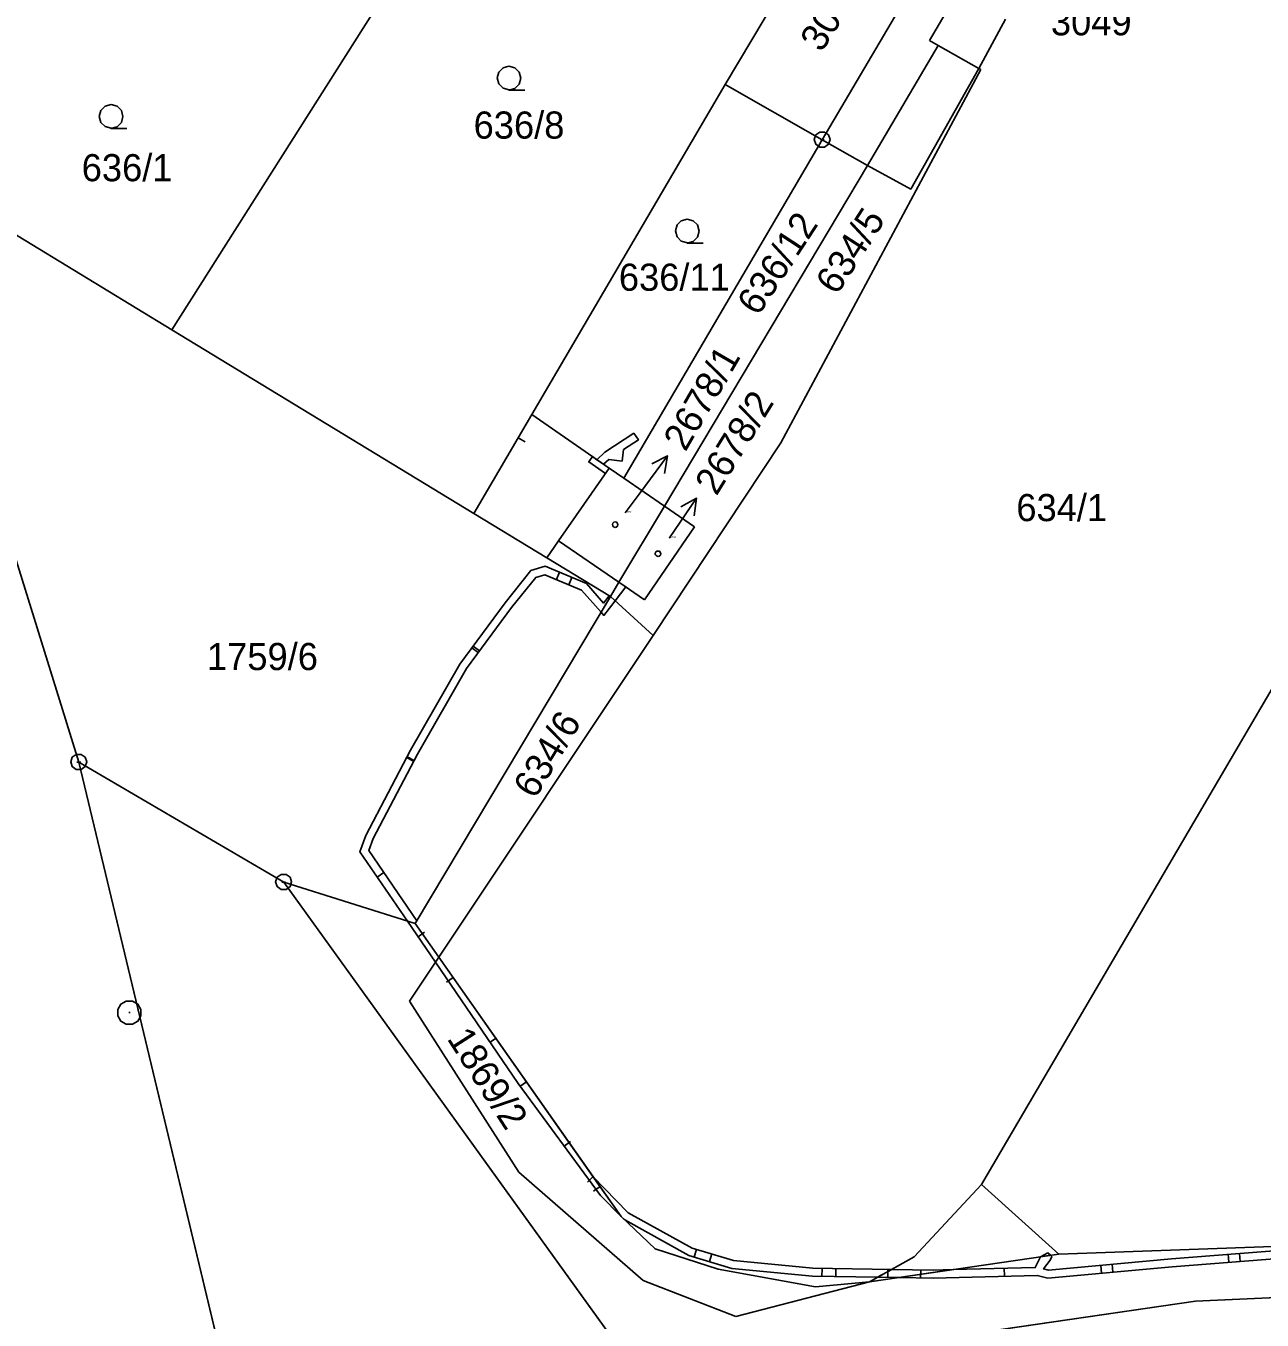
# Model space of a CAD drawing. Extents: x -777309 to -774195, y -1144706 to -1143600.
# Drawn here: x -774451.7 to -774374.3, y -1144393.8 to -1144312.7 of the extents above; entities that cross this region are included whole.
import ezdxf

# ---------------------------------------------------------------- set-up
doc = ezdxf.new("R2010")
doc.units = 0
for name, color, linetype in [('1', 7, 'Continuous'), ('11', 7, 'Continuous'), ('12', 7, 'Continuous'), ('13', 7, 'Continuous'), ('2', 7, 'Continuous'), ('3', 7, 'Continuous'), ('4', 7, 'Continuous'), ('5', 7, 'Continuous'), ('7', 7, 'Continuous'), ('8', 7, 'Continuous')]:
    doc.layers.add(name, color=color, linetype=linetype)

msp = doc.modelspace()

# ---------------------------------------------------------------- linework, layer by layer
at = {"layer": '1'}
for p, q in [((-774442.59, -1144331.79), (-774416.82, -1144291.13)), ((-774407.92, -1144316.41), (-774398.95, -1144301.35)), ((-774401.84, -1144319.88), (-774392.85, -1144304.62)), ((-774395.12, -1144313.66), (-774393.36, -1144310.67)), ((-774390.36, -1144312.32), (-774392.04, -1144315.41)), ((-774399.01, -1144321.49), (-774394.58, -1144313.97)), ((-774394.58, -1144313.97), (-774395.12, -1144313.66)), ((-774392.04, -1144315.41), (-774394.58, -1144313.97)), ((-774404.44, -1144338.87), (-774391.91, -1144315.49)), ((-774391.91, -1144315.49), (-774392.04, -1144315.41)), ((-774420.03, -1144337.1), (-774407.92, -1144316.41)), ((-774407.92, -1144316.41), (-774401.84, -1144319.88)), ((-774414.28, -1144341.08), (-774401.84, -1144319.88)), ((-774401.84, -1144319.88), (-774399.01, -1144321.49)), ((-774442.59, -1144331.79), (-774460.03, -1144321.17)), ((-774399.01, -1144321.49), (-774411.73, -1144342.83)), ((-774458.31, -1144327.05), (-774448.41, -1144358.86)), ((-774423.66, -1144343.3), (-774442.59, -1144331.79)), ((-774362.65, -1144335.46), (-774391.87, -1144385.32)), ((-774415.2, -1144340.45), (-774420.03, -1144337.1)), ((-774412.43, -1144350.93), (-774404.44, -1144338.87)), ((-774415.2, -1144340.45), (-774418.37, -1144345.01)), ((-774414.28, -1144341.08), (-774415.2, -1144340.45)), ((-774411.73, -1144342.83), (-774414.28, -1144341.08)), ((-774411.73, -1144342.83), (-774414.58, -1144347.6)), ((-774409.84, -1144344.13), (-774411.73, -1144342.83)), ((-774415.11, -1144348.49), (-774423.66, -1144343.3)), ((-774412.97, -1144348.69), (-774409.84, -1144344.13)), ((-774418.37, -1144345.01), (-774414.58, -1144347.6)), ((-774414.58, -1144347.6), (-774415.11, -1144348.49)), ((-774414.58, -1144347.6), (-774412.97, -1144348.69)), ((-774415.11, -1144348.49), (-774427.35, -1144368.98)), ((-774412.43, -1144350.93), (-774415.11, -1144348.49)), ((-774425.86, -1144371.09), (-774412.43, -1144350.93)), ((-774439.44, -1144396.34), (-774448.41, -1144358.86)), ((-774448.41, -1144358.86), (-774435.58, -1144366.38)), ((-774435.58, -1144366.38), (-774413.04, -1144397.65)), ((-774435.58, -1144366.38), (-774427.35, -1144368.98)), ((-774427.35, -1144368.98), (-774425.86, -1144371.09)), ((-774425.86, -1144371.09), (-774427.69, -1144373.84)), ((-774414.43, -1144387.33), (-774425.86, -1144371.09)), ((-774427.69, -1144373.84), (-774420.84, -1144384.54)), ((-774420.84, -1144384.54), (-774413.06, -1144391.33)), ((-774391.87, -1144385.32), (-774396.09, -1144389.86)), ((-774412.3, -1144389.34), (-774414.43, -1144387.33)), ((-774408.36, -1144390.63), (-774412.3, -1144389.34)), ((-774387.03, -1144389.68), (-774372.4, -1144389.15)), ((-774398.89, -1144391.42), (-774387.03, -1144389.68)), ((-774396.09, -1144389.86), (-774398.89, -1144391.42)), ((-774402.27, -1144391.72), (-774408.36, -1144390.63)), ((-774413.06, -1144391.33), (-774407.26, -1144393.59)), ((-774407.26, -1144393.59), (-774398.89, -1144391.42)), ((-774398.89, -1144391.42), (-774402.27, -1144391.72)), ((-774378.45, -1144392.63), (-774358.63, -1144391.73)), ((-774413.04, -1144397.65), (-774378.45, -1144392.63))]:
    msp.add_line(p, q, dxfattribs=at)
at = {"layer": '11'}
msp.add_lwpolyline([(-774433.39, -1144405.9), (-774439.44, -1144396.34), (-774448.41, -1144358.86), (-774435.58, -1144366.38), (-774413.04, -1144397.65), (-774378.45, -1144392.63), (-774358.63, -1144391.73), (-774338.87, -1144392.97), (-774317.47, -1144395.37), (-774297.51, -1144398.23), (-774280.1, -1144402.44), (-774263.17, -1144407.59), (-774247.76, -1144413.09), (-774227.19, -1144422.83), (-774210.32, -1144431.51), (-774200, -1144436.977)], dxfattribs=at)
at = {"layer": '12'}
for p, q in [((-774415.2, -1144340.45), (-774418.37, -1144345.01)), ((-774414.28, -1144341.08), (-774415.2, -1144340.45)), ((-774411.73, -1144342.83), (-774414.28, -1144341.08)), ((-774409.84, -1144344.13), (-774411.73, -1144342.83)), ((-774412.97, -1144348.69), (-774409.84, -1144344.13)), ((-774418.37, -1144345.01), (-774414.58, -1144347.6)), ((-774414.58, -1144347.6), (-774412.97, -1144348.69))]:
    msp.add_line(p, q, dxfattribs=at)
at = {"layer": '13'}
for p, q in [((-774423.66, -1144343.3), (-774420.03, -1144337.1)), ((-774420.03, -1144337.1), (-774415.2, -1144340.45)), ((-774420.881, -1144338.554), (-774420.45, -1144338.806)), ((-774415.2, -1144340.45), (-774418.37, -1144345.01)), ((-774419.1, -1144346.07), (-774423.66, -1144343.3)), ((-774418.37, -1144345.01), (-774419.1, -1144346.07)), ((-774418.303, -1144346.972), (-774418.495, -1144347.434)), ((-774417.718, -1144347.76), (-774417.528, -1144347.298)), ((-774423.798, -1144351.711), (-774423.396, -1144352.008)), ((-774423.309, -1144351.894), (-774423.711, -1144351.598)), ((-774427.408, -1144358.755), (-774427.85, -1144358.523)), ((-774427.882, -1144358.581), (-774427.44, -1144358.814)), ((-774429.309, -1144365.782), (-774429.722, -1144366.065)), ((-774427.16, -1144369.803), (-774426.748, -1144369.52)), ((-774424.97, -1144372.355), (-774425.379, -1144372.643)), ((-774422.652, -1144376.413), (-774422.239, -1144376.131)), ((-774420.368, -1144378.899), (-774420.777, -1144379.186)), ((-774418.005, -1144382.923), (-774417.602, -1144382.627)), ((-774416.191, -1144384.829), (-774416.549, -1144385.178)), ((-774415.764, -1144385.441), (-774416.172, -1144385.73)), ((-774409.728, -1144389.382), (-774409.872, -1144389.86)), ((-774408.91, -1144390.152), (-774408.764, -1144389.673)), ((-774376.415, -1144389.692), (-774376.376, -1144390.19)), ((-774375.661, -1144390.135), (-774375.7, -1144389.636)), ((-774401.855, -1144390.578), (-774401.862, -1144391.078)), ((-774400.997, -1144391.091), (-774400.99, -1144390.592)), ((-774397.733, -1144391.14), (-774397.725, -1144390.64)), ((-774395.677, -1144391.169), (-774395.67, -1144390.669)), ((-774390.441, -1144390.569), (-774390.428, -1144391.069)), ((-774384.385, -1144390.384), (-774384.338, -1144390.882)), ((-774383.632, -1144390.814), (-774383.678, -1144390.316))]:
    msp.add_line(p, q, dxfattribs=at)
for points in [[(-774413.64, -1144338.26), (-774413.36, -1144338.68), (-774414.3, -1144339.29), (-774414.38, -1144340.01), (-774415.22, -1144339.91), (-774415.54, -1144340.21), (-774415.97, -1144339.92), (-774415.46, -1144339.45)], [(-774415.2, -1144340.45), (-774415.43, -1144340.78), (-774416.47, -1144340.06), (-774416.24, -1144339.73), (-774415.97, -1144339.92), (-774415.54, -1144340.21)], [(-774430.44, -1144363.45), (-774427.64, -1144358.12), (-774424.55, -1144352.73), (-774421.71, -1144348.88), (-774420.09, -1144346.87), (-774419.2, -1144346.6), (-774416.62, -1144347.67), (-774415.54, -1144348.9), (-774415.2, -1144348.44), (-774415.11, -1144348.49), (-774415.7, -1144349.48), (-774416.92, -1144348.09), (-774419.22, -1144347.14), (-774419.79, -1144347.31), (-774421.31, -1144349.18), (-774424.13, -1144353.01), (-774427.2, -1144358.36), (-774429.98, -1144363.65), (-774430.25, -1144364.41), (-774427.24, -1144368.8), (-774427.35, -1144368.98), (-774425.86, -1144371.09), (-774416.21, -1144384.81), (-774414.43, -1144387.33), (-774415.74, -1144386), (-774420.9, -1144378.99), (-774426.06, -1144371.4), (-774427.83, -1144368.83), (-774430.81, -1144364.49)], [(-774414.81, -1144348.76), (-774415.52, -1144349.68), (-774415.7, -1144349.48), (-774415.11, -1144348.49), (-774414.58, -1144347.6), (-774414.15, -1144347.89)], [(-774410.2, -1144389.76), (-774414.21, -1144387.54), (-774414.43, -1144387.33), (-774416.21, -1144384.81), (-774413.99, -1144387.09), (-774410, -1144389.3), (-774407.4, -1144390.08), (-774402.44, -1144390.57), (-774397.49, -1144390.64), (-774398.37, -1144391.13), (-774402.46, -1144391.07), (-774407.5, -1144390.58)], [(-774387.72, -1144389.61), (-774387.54, -1144389.75), (-774388.16, -1144389.85)], [(-774397.49, -1144390.64), (-774394.89, -1144390.68), (-774393.63, -1144390.65), (-774397.04, -1144391.15), (-774398.37, -1144391.13)]]:
    msp.add_lwpolyline(points, close=True, dxfattribs=at)
msp.add_lwpolyline([(-774371.66, -1144389.82), (-774379.92, -1144390.47), (-774387.7, -1144391.19), (-774388.37, -1144391.02), (-774394.89, -1144391.18), (-774397.04, -1144391.15), (-774393.63, -1144390.65), (-774388.5, -1144390.52), (-774388.16, -1144389.85), (-774387.54, -1144389.75), (-774387.46, -1144389.82), (-774387.56, -1144390.07), (-774387.98, -1144390.61), (-774387.66, -1144390.69), (-774379.96, -1144389.97), (-774371.68, -1144389.32)], dxfattribs=at)
at = {"layer": '3'}
for points in [[(-774421.46, -1144316.75), (-774421.84, -1144316.65), (-774422.11, -1144316.38), (-774422.21, -1144316.01), (-774422.11, -1144315.64), (-774421.84, -1144315.37), (-774421.47, -1144315.27), (-774421.1, -1144315.37), (-774420.83, -1144315.64), (-774420.73, -1144316.02), (-774420.83, -1144316.4), (-774421.1, -1144316.67), (-774421.48, -1144316.77), (-774420.48, -1144316.77)], [(-774446.38, -1144319.16), (-774446.76, -1144319.06), (-774447.03, -1144318.79), (-774447.13, -1144318.42), (-774447.03, -1144318.05), (-774446.76, -1144317.78), (-774446.39, -1144317.68), (-774446.02, -1144317.78), (-774445.75, -1144318.05), (-774445.65, -1144318.43), (-774445.75, -1144318.81), (-774446.02, -1144319.08), (-774446.4, -1144319.18), (-774445.4, -1144319.18)], [(-774410.29, -1144326.33), (-774410.67, -1144326.23), (-774410.94, -1144325.96), (-774411.04, -1144325.59), (-774410.94, -1144325.22), (-774410.67, -1144324.95), (-774410.3, -1144324.85), (-774409.93, -1144324.95), (-774409.66, -1144325.22), (-774409.56, -1144325.6), (-774409.66, -1144325.98), (-774409.93, -1144326.25), (-774410.31, -1144326.35), (-774409.31, -1144326.35)]]:
    msp.add_lwpolyline(points, dxfattribs=at)
at = {"layer": '4'}
for p, q in [((-774392.04, -1144315.41), (-774396.29, -1144322.97)), ((-774396.29, -1144322.97), (-774399.01, -1144321.49)), ((-774423.66, -1144343.3), (-774420.03, -1144337.1)), ((-774391.87, -1144385.32), (-774387.03, -1144389.68))]:
    msp.add_line(p, q, dxfattribs=at)
at = {"layer": '5'}
for points in [[(-774414.82, -1144343.82), (-774414.72, -1144343.84), (-774414.67, -1144343.93), (-774414.65, -1144343.99), (-774414.67, -1144344.08), (-774414.75, -1144344.15), (-774414.82, -1144344.16), (-774414.91, -1144344.13), (-774414.97, -1144344.07), (-774414.99, -1144343.99), (-774414.97, -1144343.9), (-774414.89, -1144343.83)], [(-774412.13, -1144345.64), (-774412.03, -1144345.66), (-774411.98, -1144345.75), (-774411.96, -1144345.81), (-774411.98, -1144345.9), (-774412.06, -1144345.97), (-774412.13, -1144345.98), (-774412.22, -1144345.95), (-774412.28, -1144345.89), (-774412.3, -1144345.81), (-774412.28, -1144345.72), (-774412.2, -1144345.65)]]:
    msp.add_lwpolyline(points, close=True, dxfattribs=at)
at = {"layer": '7'}
for p, q in [((-774411.528, -1144339.684), (-774413.32, -1144342.09)), ((-774414.18, -1144343.24), (-774413.32, -1144342.09)), ((-774409.716, -1144342.334), (-774411.41, -1144344.81)), ((-774411.43, -1144344.83), (-774411.41, -1144344.81))]:
    msp.add_line(p, q, dxfattribs=at)
for points in [[(-774412.526, -1144340.187), (-774411.528, -1144339.684), (-774411.724, -1144340.785)], [(-774410.693, -1144342.877), (-774409.716, -1144342.334), (-774409.868, -1144343.442)]]:
    msp.add_lwpolyline(points, dxfattribs=at)
at = {"layer": '8'}
for p, q in [((-774401.96, -1144319.88), (-774401.72, -1144319.88)), ((-774448.53, -1144358.86), (-774448.29, -1144358.86)), ((-774435.7, -1144366.38), (-774435.46, -1144366.38)), ((-774445.29, -1144374.55), (-774445.19, -1144374.55))]:
    msp.add_line(p, q, dxfattribs=at)
for points in [[(-774401.69, -1144319.4), (-774401.44, -1144319.58), (-774401.34, -1144319.87), (-774401.44, -1144320.16), (-774401.69, -1144320.34), (-774402, -1144320.34), (-774402.25, -1144320.16), (-774402.35, -1144319.87), (-774402.25, -1144319.58), (-774402, -1144319.4)], [(-774448.26, -1144358.38), (-774448.01, -1144358.56), (-774447.91, -1144358.85), (-774448.01, -1144359.14), (-774448.26, -1144359.32), (-774448.57, -1144359.32), (-774448.82, -1144359.14), (-774448.92, -1144358.85), (-774448.82, -1144358.56), (-774448.57, -1144358.38)], [(-774435.43, -1144365.9), (-774435.18, -1144366.08), (-774435.08, -1144366.37), (-774435.18, -1144366.66), (-774435.43, -1144366.84), (-774435.74, -1144366.84), (-774435.99, -1144366.66), (-774436.09, -1144366.37), (-774435.99, -1144366.08), (-774435.74, -1144365.9)], [(-774445.05, -1144373.83), (-774444.71, -1144374.02), (-774444.52, -1144374.36), (-774444.52, -1144374.75), (-774444.71, -1144375.09), (-774445.05, -1144375.28), (-774445.44, -1144375.28), (-774445.78, -1144375.09), (-774445.97, -1144374.75), (-774445.97, -1144374.36), (-774445.78, -1144374.02), (-774445.44, -1144373.83)]]:
    msp.add_lwpolyline(points, close=True, dxfattribs=at)

# ---------------------------------------------------------------- texts
at = {"layer": '2'}
for s, rotation, p in [('3069/3', 57.98333, (-774401.882, -1144314.466)), ('636/12', 56.78012, (-774405.856, -1144330.982)), ('634/5', 57.12389, (-774400.926, -1144329.67)), ('634/6', 58.84277, (-774419.835, -1144361.234)), ('1869/2', 302.7509, (-774425.388, -1144376.18))]:
    msp.add_text(s, height=1.7, rotation=rotation, dxfattribs=at).set_placement(p)
for s, height, p in [('636/8', 1.7, (-774423.683, -1144319.81)), ('636/1', 1.7, (-774448.233, -1144322.48)), ('636/11', 1.7, (-774414.583, -1144329.34)), ('634/1', 1.7, (-774389.683, -1144343.77)), ('2678/1', 0.1, (-774414.166, -1144343.24)), ('2678/2', 0.1, (-774411.416, -1144344.83)), ('1759/6', 1.7, (-774440.387, -1144353.1))]:
    msp.add_text(s, height=height, dxfattribs=at).set_placement(p)
at = {"layer": '7'}
msp.add_text('3049', height=1.7, dxfattribs=at).set_placement((-774387.517, -1144313.34))
for s, rotation, p in [('2678/1', 59.81679, (-774410.411, -1144339.475)), ('2678/2', 58.3271, (-774408.465, -1144342.238))]:
    msp.add_text(s, height=1.7, rotation=rotation, dxfattribs=at).set_placement(p)

doc.saveas('drawing.dxf')
